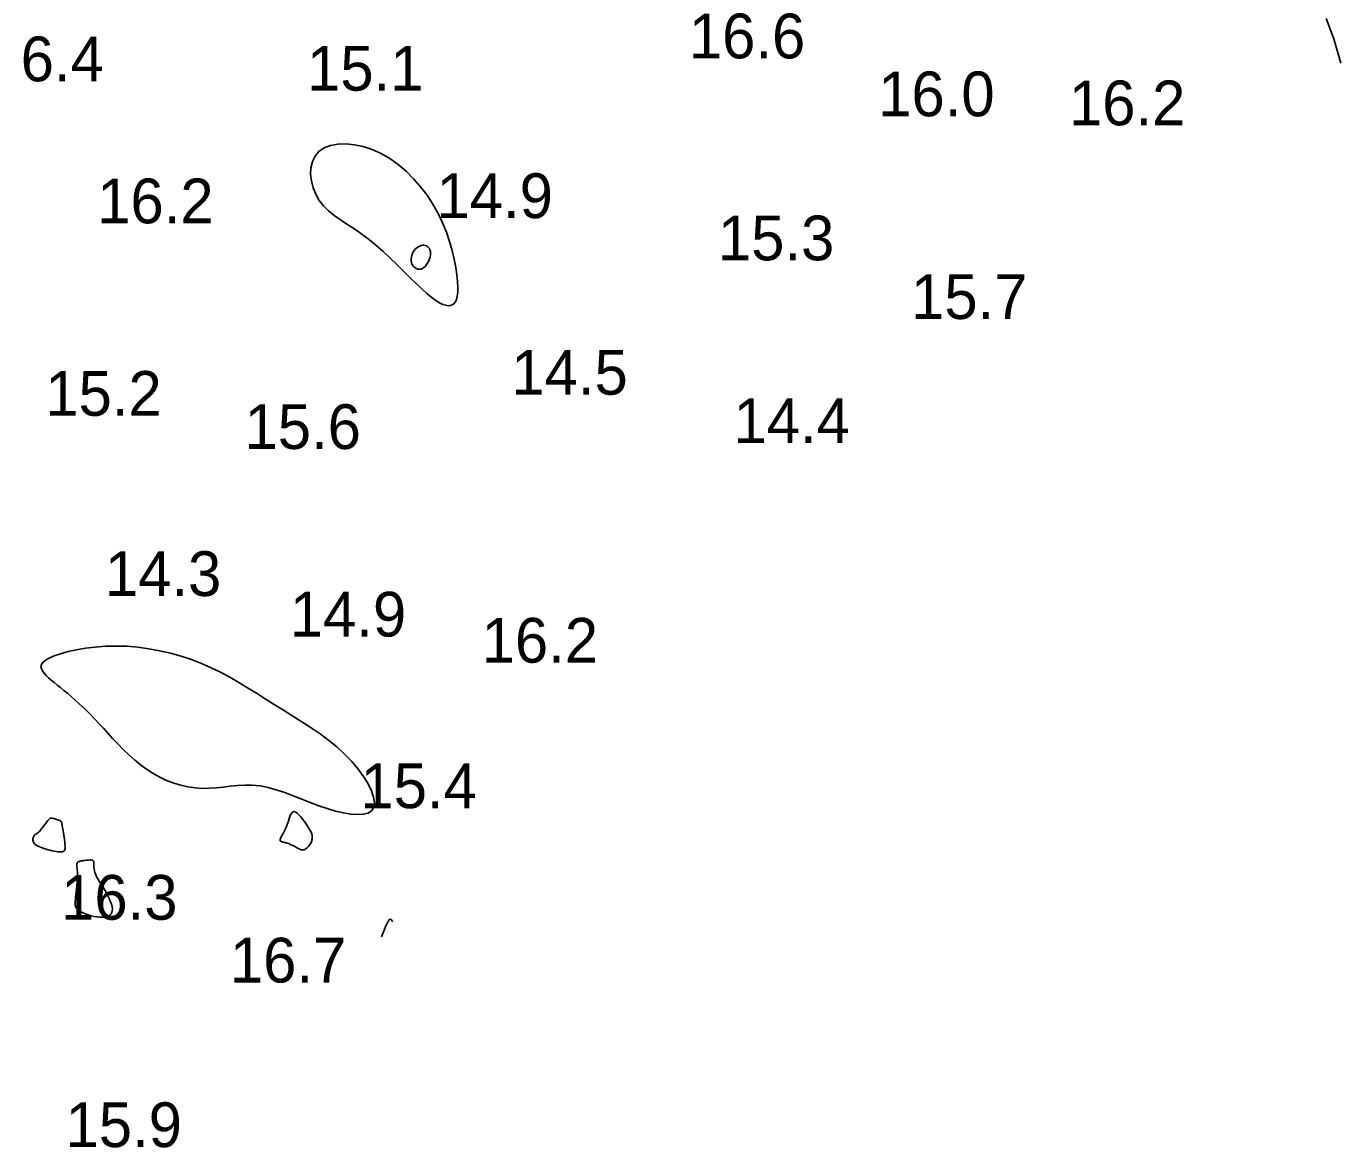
# Model space of a CAD drawing. Extents: x 3040093 to 3056816, y 408076 to 509144.
# Drawn here: x 3045787.8 to 3045934.8, y 433982.5 to 434107.9 of the extents above; entities that cross this region are included whole.
import ezdxf

# ---------------------------------------------------------------- set-up
doc = ezdxf.new("R2010")
doc.units = 0
doc.layers.add('V-CHAN-CONT-EL17', color=7, linetype='Continuous')
doc.layers.add('V-TOPO-SOUN-0610', color=7, linetype='Continuous')

msp = doc.modelspace()

# ---------------------------------------------------------------- linework, layer by layer
at = {"layer": 'V-CHAN-CONT-EL17'}
for points in [[(3045934.76, 434103.76), (3045934, 434106.5), (3045933.13, 434108.75)], [(3045827.53, 434006.1), (3045827.75, 434006.66), (3045827.95, 434007.13), (3045828.12, 434007.53), (3045828.27, 434007.83), (3045828.41, 434008.01), (3045828.54, 434008.07), (3045828.66, 434007.99), (3045828.77, 434007.77)]]:
    msp.add_lwpolyline(points, dxfattribs=at)
for points in [[(3045825.22, 434084.73), (3045824.43, 434085.27), (3045823.66, 434085.78), (3045822.93, 434086.26), (3045822.24, 434086.75), (3045821.62, 434087.26), (3045821.06, 434087.81), (3045820.58, 434088.42), (3045820.18, 434089.1), (3045819.89, 434089.83), (3045819.69, 434090.59), (3045819.61, 434091.35), (3045819.65, 434092.08), (3045819.81, 434092.77), (3045820.11, 434093.38), (3045820.54, 434093.9), (3045821.13, 434094.29), (3045821.84, 434094.56), (3045822.65, 434094.71), (3045823.55, 434094.74), (3045824.5, 434094.64), (3045825.49, 434094.43), (3045826.5, 434094.1), (3045827.49, 434093.66), (3045828.46, 434093.1), (3045829.39, 434092.44), (3045830.28, 434091.68), (3045831.11, 434090.85), (3045831.9, 434089.95), (3045832.62, 434089), (3045833.27, 434088), (3045833.85, 434086.97), (3045834.35, 434085.92), (3045834.78, 434084.87), (3045835.13, 434083.82), (3045835.43, 434082.81), (3045835.66, 434081.84), (3045835.83, 434080.93), (3045835.95, 434080.09), (3045836.03, 434079.34), (3045836.06, 434078.7), (3045836.05, 434078.16), (3045836, 434077.71), (3045835.91, 434077.35), (3045835.79, 434077.08), (3045835.63, 434076.87), (3045835.44, 434076.74), (3045835.22, 434076.67), (3045834.97, 434076.65), (3045834.69, 434076.7), (3045834.37, 434076.8), (3045834, 434076.98), (3045833.6, 434077.24), (3045833.14, 434077.57), (3045832.63, 434077.99), (3045832.06, 434078.49), (3045831.44, 434079.09), (3045830.75, 434079.76), (3045830.03, 434080.48), (3045829.27, 434081.23), (3045828.48, 434082), (3045827.67, 434082.75), (3045826.85, 434083.47), (3045826.04, 434084.13)], [(3045832.28, 434080.92), (3045832.44, 434081.07), (3045832.58, 434081.25), (3045832.71, 434081.46), (3045832.82, 434081.67), (3045832.91, 434081.9), (3045832.97, 434082.12), (3045833.01, 434082.34), (3045833.02, 434082.54), (3045833, 434082.73), (3045832.95, 434082.89), (3045832.88, 434083.04), (3045832.8, 434083.16), (3045832.69, 434083.26), (3045832.57, 434083.34), (3045832.43, 434083.39), (3045832.28, 434083.41), (3045832.12, 434083.4), (3045831.96, 434083.37), (3045831.8, 434083.32), (3045831.64, 434083.23), (3045831.48, 434083.13), (3045831.34, 434083), (3045831.21, 434082.85), (3045831.09, 434082.68), (3045831, 434082.49), (3045830.93, 434082.29), (3045830.88, 434082.08), (3045830.85, 434081.87), (3045830.85, 434081.67), (3045830.88, 434081.48), (3045830.94, 434081.29), (3045831.03, 434081.13), (3045831.15, 434080.99), (3045831.28, 434080.88), (3045831.43, 434080.79), (3045831.6, 434080.74), (3045831.77, 434080.72), (3045831.95, 434080.75), (3045832.12, 434080.81)], [(3045799.07, 434038.57), (3045800.29, 434038.47), (3045801.52, 434038.3), (3045802.73, 434038.08), (3045803.94, 434037.8), (3045805.13, 434037.47), (3045806.29, 434037.08), (3045807.41, 434036.65), (3045808.5, 434036.17), (3045809.54, 434035.66), (3045810.56, 434035.11), (3045811.57, 434034.53), (3045812.56, 434033.93), (3045813.54, 434033.31), (3045814.54, 434032.68), (3045815.54, 434032.05), (3045816.57, 434031.41), (3045817.61, 434030.77), (3045818.64, 434030.12), (3045819.67, 434029.46), (3045820.67, 434028.77), (3045821.63, 434028.05), (3045822.55, 434027.31), (3045823.41, 434026.52), (3045824.2, 434025.7), (3045824.91, 434024.85), (3045825.52, 434024.01), (3045826.03, 434023.18), (3045826.41, 434022.41), (3045826.65, 434021.7), (3045826.74, 434021.08), (3045826.67, 434020.57), (3045826.43, 434020.19), (3045826.03, 434019.93), (3045825.5, 434019.79), (3045824.84, 434019.75), (3045824.09, 434019.8), (3045823.27, 434019.94), (3045822.38, 434020.15), (3045821.46, 434020.42), (3045820.52, 434020.75), (3045819.57, 434021.11), (3045818.61, 434021.49), (3045817.66, 434021.86), (3045816.71, 434022.22), (3045815.77, 434022.53), (3045814.85, 434022.78), (3045813.96, 434022.96), (3045813.09, 434023.04), (3045812.25, 434023.05), (3045811.44, 434023.01), (3045810.63, 434022.93), (3045809.84, 434022.83), (3045809.06, 434022.74), (3045808.27, 434022.69), (3045807.48, 434022.67), (3045806.69, 434022.73), (3045805.89, 434022.85), (3045805.09, 434023.03), (3045804.3, 434023.28), (3045803.51, 434023.58), (3045802.75, 434023.94), (3045802, 434024.35), (3045801.28, 434024.82), (3045800.58, 434025.33), (3045799.92, 434025.88), (3045799.28, 434026.45), (3045798.67, 434027.04), (3045798.08, 434027.64), (3045797.51, 434028.24), (3045796.97, 434028.83), (3045796.45, 434029.4), (3045795.94, 434029.94), (3045795.46, 434030.45), (3045794.99, 434030.93), (3045794.54, 434031.38), (3045794.1, 434031.81), (3045793.67, 434032.22), (3045793.25, 434032.6), (3045792.83, 434032.97), (3045792.43, 434033.31), (3045792.03, 434033.64), (3045791.65, 434033.95), (3045791.28, 434034.24), (3045790.94, 434034.52), (3045790.61, 434034.8), (3045790.31, 434035.06), (3045790.05, 434035.31), (3045789.81, 434035.56), (3045789.63, 434035.81), (3045789.51, 434036.05), (3045789.46, 434036.29), (3045789.51, 434036.53), (3045789.67, 434036.76), (3045789.96, 434037.01), (3045790.38, 434037.25), (3045790.95, 434037.5), (3045791.66, 434037.74), (3045792.49, 434037.97), (3045793.43, 434038.18), (3045794.45, 434038.35), (3045795.54, 434038.49), (3045796.69, 434038.58), (3045797.87, 434038.6)], [(3045817.09, 434018.92), (3045817.17, 434019.18), (3045817.25, 434019.43), (3045817.34, 434019.66), (3045817.43, 434019.85), (3045817.53, 434019.99), (3045817.64, 434020.07), (3045817.78, 434020.09), (3045817.94, 434020.03), (3045818.11, 434019.9), (3045818.3, 434019.72), (3045818.5, 434019.5), (3045818.69, 434019.25), (3045818.88, 434019), (3045819.06, 434018.75), (3045819.21, 434018.52), (3045819.35, 434018.32), (3045819.46, 434018.15), (3045819.55, 434017.99), (3045819.63, 434017.86), (3045819.68, 434017.75), (3045819.73, 434017.64), (3045819.76, 434017.54), (3045819.78, 434017.45), (3045819.79, 434017.35), (3045819.79, 434017.24), (3045819.79, 434017.14), (3045819.78, 434017.03), (3045819.76, 434016.92), (3045819.73, 434016.82), (3045819.69, 434016.71), (3045819.64, 434016.6), (3045819.58, 434016.5), (3045819.52, 434016.39), (3045819.44, 434016.29), (3045819.37, 434016.2), (3045819.29, 434016.11), (3045819.21, 434016.04), (3045819.12, 434015.97), (3045819.04, 434015.91), (3045818.96, 434015.86), (3045818.89, 434015.83), (3045818.81, 434015.81), (3045818.73, 434015.81), (3045818.65, 434015.81), (3045818.56, 434015.83), (3045818.47, 434015.86), (3045818.37, 434015.9), (3045818.26, 434015.95), (3045818.15, 434016.01), (3045818.02, 434016.08), (3045817.9, 434016.15), (3045817.77, 434016.22), (3045817.63, 434016.29), (3045817.5, 434016.35), (3045817.37, 434016.42), (3045817.24, 434016.47), (3045817.12, 434016.52), (3045817, 434016.56), (3045816.88, 434016.59), (3045816.77, 434016.62), (3045816.66, 434016.65), (3045816.57, 434016.67), (3045816.48, 434016.69), (3045816.4, 434016.71), (3045816.33, 434016.73), (3045816.27, 434016.75), (3045816.23, 434016.78), (3045816.2, 434016.83), (3045816.19, 434016.89), (3045816.2, 434016.97), (3045816.24, 434017.07), (3045816.29, 434017.2), (3045816.37, 434017.35), (3045816.46, 434017.53), (3045816.57, 434017.72), (3045816.68, 434017.93), (3045816.79, 434018.16), (3045816.9, 434018.41), (3045817, 434018.66)], [(3045788.75, 434017.46), (3045788.81, 434017.51), (3045788.88, 434017.55), (3045788.94, 434017.6), (3045789.02, 434017.64), (3045789.11, 434017.7), (3045789.2, 434017.78), (3045789.3, 434017.88), (3045789.41, 434018), (3045789.53, 434018.15), (3045789.65, 434018.31), (3045789.78, 434018.48), (3045789.9, 434018.65), (3045790.01, 434018.81), (3045790.12, 434018.96), (3045790.22, 434019.09), (3045790.3, 434019.18), (3045790.38, 434019.26), (3045790.45, 434019.31), (3045790.51, 434019.34), (3045790.58, 434019.35), (3045790.65, 434019.35), (3045790.72, 434019.35), (3045790.81, 434019.33), (3045790.9, 434019.31), (3045791.01, 434019.29), (3045791.13, 434019.26), (3045791.24, 434019.22), (3045791.35, 434019.18), (3045791.46, 434019.14), (3045791.56, 434019.09), (3045791.64, 434019.04), (3045791.7, 434018.97), (3045791.75, 434018.9), (3045791.78, 434018.82), (3045791.81, 434018.73), (3045791.83, 434018.61), (3045791.85, 434018.48), (3045791.87, 434018.32), (3045791.9, 434018.14), (3045791.93, 434017.93), (3045791.97, 434017.7), (3045792.01, 434017.45), (3045792.05, 434017.2), (3045792.09, 434016.95), (3045792.12, 434016.71), (3045792.15, 434016.48), (3045792.17, 434016.28), (3045792.17, 434016.11), (3045792.16, 434015.96), (3045792.13, 434015.85), (3045792.09, 434015.75), (3045792.02, 434015.68), (3045791.94, 434015.63), (3045791.83, 434015.6), (3045791.69, 434015.59), (3045791.54, 434015.59), (3045791.36, 434015.6), (3045791.16, 434015.63), (3045790.95, 434015.66), (3045790.73, 434015.71), (3045790.5, 434015.76), (3045790.27, 434015.82), (3045790.04, 434015.88), (3045789.83, 434015.95), (3045789.61, 434016.02), (3045789.41, 434016.1), (3045789.23, 434016.18), (3045789.06, 434016.26), (3045788.92, 434016.35), (3045788.79, 434016.45), (3045788.69, 434016.56), (3045788.63, 434016.67), (3045788.58, 434016.79), (3045788.56, 434016.91), (3045788.56, 434017.02), (3045788.58, 434017.13), (3045788.61, 434017.23), (3045788.65, 434017.32), (3045788.7, 434017.4)], [(3045793.38, 434010.81), (3045793.41, 434011.13), (3045793.45, 434011.46), (3045793.48, 434011.8), (3045793.5, 434012.15), (3045793.52, 434012.48), (3045793.54, 434012.8), (3045793.54, 434013.09), (3045793.53, 434013.35), (3045793.52, 434013.58), (3045793.5, 434013.78), (3045793.49, 434013.95), (3045793.48, 434014.1), (3045793.49, 434014.22), (3045793.51, 434014.32), (3045793.56, 434014.4), (3045793.63, 434014.46), (3045793.72, 434014.51), (3045793.83, 434014.55), (3045793.95, 434014.58), (3045794.09, 434014.6), (3045794.23, 434014.61), (3045794.37, 434014.63), (3045794.52, 434014.64), (3045794.66, 434014.66), (3045794.79, 434014.67), (3045794.92, 434014.68), (3045795.04, 434014.68), (3045795.14, 434014.67), (3045795.23, 434014.65), (3045795.29, 434014.6), (3045795.34, 434014.54), (3045795.37, 434014.45), (3045795.38, 434014.33), (3045795.38, 434014.2), (3045795.38, 434014.04), (3045795.39, 434013.87), (3045795.4, 434013.68), (3045795.44, 434013.48), (3045795.49, 434013.26), (3045795.58, 434013.04), (3045795.69, 434012.81), (3045795.83, 434012.56), (3045795.98, 434012.31), (3045796.15, 434012.05), (3045796.32, 434011.78), (3045796.5, 434011.5), (3045796.67, 434011.21), (3045796.84, 434010.91), (3045796.99, 434010.61), (3045797.13, 434010.31), (3045797.25, 434010.01), (3045797.35, 434009.73), (3045797.42, 434009.46), (3045797.45, 434009.21), (3045797.44, 434008.99), (3045797.4, 434008.8), (3045797.31, 434008.64), (3045797.18, 434008.51), (3045797.02, 434008.41), (3045796.83, 434008.33), (3045796.6, 434008.29), (3045796.34, 434008.27), (3045796.05, 434008.28), (3045795.74, 434008.31), (3045795.41, 434008.37), (3045795.07, 434008.45), (3045794.74, 434008.54), (3045794.42, 434008.65), (3045794.13, 434008.77), (3045793.87, 434008.9), (3045793.66, 434009.03), (3045793.5, 434009.17), (3045793.38, 434009.31), (3045793.31, 434009.46), (3045793.28, 434009.63), (3045793.27, 434009.81), (3045793.28, 434010.02), (3045793.31, 434010.25), (3045793.34, 434010.52)]]:
    msp.add_lwpolyline(points, close=True, dxfattribs=at)

# ---------------------------------------------------------------- texts
at = {"layer": 'V-TOPO-SOUN-0610'}
for s, p in [('16.6 ', (3045861.89, 434104.3)), ('16.4 ', (3045783.48, 434101.74)), ('15.1 ', (3045819.21, 434100.69)), ('16.0 ', (3045883.06, 434097.83)), ('16.2 ', (3045904.38, 434096.82)), ('16.2 ', (3045795.75, 434085.86)), ('14.9 ', (3045833.68, 434086.45)), ('15.3 ', (3045865.14, 434081.72)), ('15.7 ', (3045886.73, 434075.16)), ('14.5 ', (3045842.05, 434066.7)), ('15.2 ', (3045789.95, 434064.34)), ('15.6 ', (3045812.22, 434060.63)), ('14.4 ', (3045866.88, 434061.28)), ('14.3 ', (3045796.61, 434044.19)), ('14.9 ', (3045817.28, 434039.66)), ('16.2 ', (3045838.73, 434036.74)), ('15.4 ', (3045825.18, 434020.47)), ('16.3 ', (3045791.72, 434008)), ('16.7 ', (3045810.58, 434000.98)), ('15.9 ', (3045792.21, 433982.58))]:
    msp.add_text(s, height=5, dxfattribs=at).set_placement(p)

doc.saveas('drawing.dxf')
